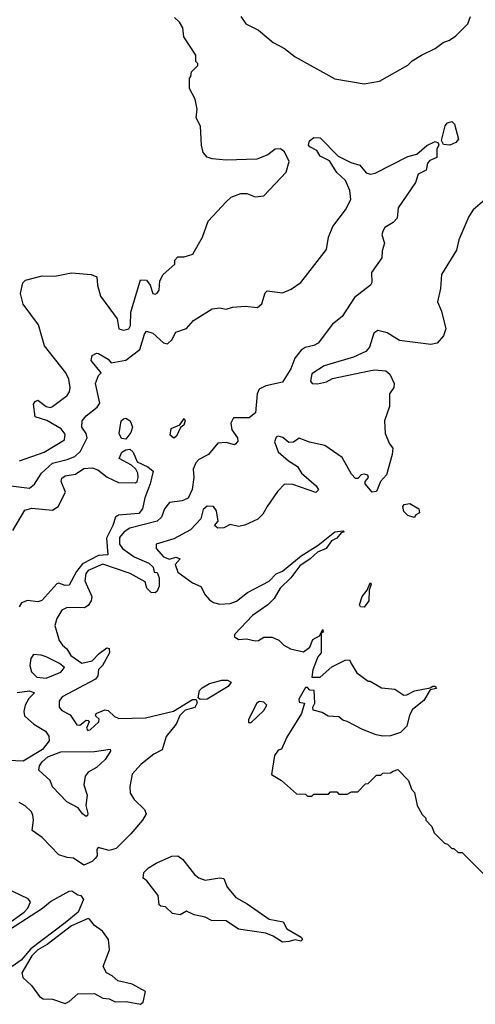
# Model space of a CAD drawing. Extents: x 2348354 to 2479840, y 460476 to 613653.
# Tile 268 of 305: x 2440958 to 2443138, y 570664 to 575375. Entities that reach past the tile are written whole.
import ezdxf

# ---------------------------------------------------------------- set-up
doc = ezdxf.new("R2010")
doc.units = 0

msp = doc.modelspace()

# ---------------------------------------------------------------- linework, layer by layer
at = {"layer": '0CON05XD'}
for points in [[(2440956.7, 573265), (2441075, 573305.6), (2441172.5, 573365), (2441175, 573392.5), (2441156.8, 573416.8), (2441087.9, 573457.9), (2441032, 573475), (2441024.3, 573535), (2441031.8, 573548.2), (2441045, 573554.2), (2441085, 573524.3), (2441105, 573520), (2441115, 573524), (2441185, 573576.7), (2441196.2, 573595), (2441199.2, 573615), (2441192, 573655), (2441178, 573685), (2441075.7, 573815), (2441047.1, 573915), (2440974.1, 574014.1), (2440961.2, 574065), (2440972.5, 574115), (2440985, 574128), (2441065, 574150), (2441125, 574147.5), (2441205, 574163.1), (2441300, 574155), (2441326.7, 574145), (2441330, 574105), (2441345, 574052.5), (2441423.6, 573943.6), (2441432.5, 573895), (2441455, 573890), (2441480, 573895), (2441488.2, 573911.8), (2441489.4, 573975), (2441535, 574130), (2441565, 574128.8), (2441582, 574105), (2441594.2, 574065), (2441605, 574061.2), (2441615, 574066.7), (2441625, 574080), (2441627.5, 574125), (2441644.2, 574155.8), (2441700, 574205), (2441700, 574225), (2441715, 574240), (2441745, 574240), (2441786.4, 574253.6), (2441832.5, 574335), (2441859.3, 574410.7), (2441945, 574502.5), (2441970, 574525), (2442015, 574542.5), (2442045, 574542.5), (2442085, 574527.5), (2442125, 574532.5), (2442232.5, 574645), (2442246.4, 574696.4), (2442225, 574742.5), (2442205, 574756.2), (2442180, 574755), (2442145, 574727.5), (2442093, 574707), (2441945, 574702.5), (2441878.3, 574708.3), (2441855, 574717.5), (2441835, 574740), (2441826.7, 574775), (2441823.3, 574865), (2441802.5, 574905), (2441807, 574947), (2441797.5, 574995), (2441770, 575045), (2441770, 575095), (2441777, 575103), (2441780, 575125), (2441810, 575155), (2441810, 575165), (2441800, 575175), (2441800, 575205), (2441743, 575293), (2441737.5, 575335), (2441723, 575363), (2441697.5, 575385)], [(2442015, 575390), (2442040, 575355), (2442100, 575325), (2442170, 575265), (2442225, 575237.5), (2442276.4, 575196.4), (2442465, 575092.5), (2442605, 575067.5), (2442679.3, 575080.7), (2442815, 575157.5), (2442835, 575177.5), (2442880, 575205), (2442945, 575237.5), (2442983.9, 575266.1), (2443013.6, 575276.4), (2443045, 575297.5), (2443102.5, 575355), (2443115, 575390)], [(2443015, 574773.8), (2442985, 574777.5), (2442976.2, 574796.2), (2442993.5, 574866.5), (2443005, 574880.6), (2443025, 574887.1), (2443038.6, 574875), (2443057.5, 574802.5), (2443043.6, 574786.4), (2443015, 574773.8)], [(2440915, 573145.4), (2441005, 573133.3), (2441027.8, 573152.2), (2441062.2, 573205), (2441115, 573252.7), (2441185, 573270.7), (2441221.4, 573285), (2441249.1, 573310.9), (2441280, 573375), (2441275.6, 573395), (2441255.5, 573425), (2441256.7, 573455), (2441275, 573480), (2441328.9, 573521.1), (2441340.3, 573539.7), (2441320.8, 573635), (2441335, 573672.5), (2441347.5, 573685), (2441299.2, 573745), (2441305, 573768.8), (2441325, 573780), (2441335, 573777.5), (2441380.5, 573750.5), (2441395, 573732.5), (2441465, 573746.2), (2441533.1, 573796.9), (2441555, 573870), (2441565, 573883.8), (2441595, 573875.6), (2441645, 573828.8), (2441665, 573823.3), (2441685, 573843.8), (2441705, 573880), (2441755, 573897.5), (2441788.8, 573935), (2441878.3, 573991.7), (2441914.1, 573995.9), (2441945, 573990), (2441975, 574000), (2442035.9, 574004.1), (2442095, 573997.1), (2442115.4, 574014.6), (2442132.7, 574067.3), (2442142.3, 574077.7), (2442215, 574067.5), (2442256.2, 574085), (2442302.4, 574117.6), (2442425.5, 574274.5), (2442435.8, 574334.2), (2442455.8, 574385), (2442516, 574465), (2442541.2, 574515), (2442536.8, 574556.8), (2442515.8, 574605), (2442475, 574642.9), (2442439.6, 574699.6), (2442395, 574722.5), (2442379.4, 574749.4), (2442345.8, 574765.8), (2442338.8, 574775), (2442344.3, 574795.7), (2442365, 574810.8), (2442395, 574809.4), (2442481.1, 574721.1), (2442541.5, 574691.5), (2442585, 574678.9), (2442615, 574642), (2442635, 574635.8), (2442659.1, 574640.9), (2442815, 574720.8), (2442858.3, 574731.7), (2442905, 574773.3), (2442945, 574791.2), (2442960, 574785), (2442962.5, 574775), (2442953.9, 574756.1), (2442954.1, 574715.9), (2442919.4, 574700.6), (2442908.8, 574688.8), (2442902.5, 574655), (2442864.5, 574635.5), (2442851.1, 574595), (2442768.8, 574475), (2442764, 574425), (2442745, 574404), (2442705, 574380), (2442695, 574362.5), (2442690, 574345), (2442703.3, 574305), (2442691.7, 574268.3), (2442690, 574235), (2442641.4, 574165), (2442641.9, 574118.1), (2442635.8, 574104.2), (2442560, 574045), (2442500, 573955), (2442455, 573917.5), (2442385, 573827.5), (2442364.6, 573815.4), (2442323.4, 573806.6), (2442305, 573794.3), (2442274.7, 573755.3), (2442254.3, 573705), (2442215, 573641.2), (2442135, 573622.5), (2442103.4, 573606.6), (2442093.1, 573585), (2442085.7, 573494.3), (2442055, 573469.2), (2441980.7, 573469.3), (2441968.1, 573445), (2441973.2, 573413.2), (2442000, 573375), (2442001.2, 573358.8), (2441992.5, 573345), (2441985, 573340), (2441945, 573351.9), (2441905, 573348.6), (2441860.6, 573295), (2441815, 573270.4), (2441799.6, 573255), (2441787.1, 573225), (2441791.5, 573185), (2441782.2, 573127.8), (2441763.8, 573085), (2441735, 573073.3), (2441674.6, 573065.4), (2441650.8, 573035), (2441636, 572995), (2441616, 572975), (2441485, 572942.1), (2441456.7, 572925), (2441435, 572897.5), (2441435, 572866.2), (2441449.5, 572845), (2441504.8, 572804.8), (2441574.8, 572774.8), (2441595.8, 572755), (2441601.7, 572731.7), (2441615, 572730), (2441625.6, 572705), (2441625.6, 572665), (2441615, 572640), (2441605, 572633.1), (2441586.7, 572635), (2441566.2, 572655), (2441557.5, 572685), (2441485.5, 572725), (2441355, 572769.8), (2441285, 572740), (2441273.4, 572725), (2441269.4, 572690.6), (2441302.2, 572615), (2441300, 572595), (2441285, 572571.4), (2441268.3, 572561.7), (2441185, 572562.5), (2441159.5, 572550.5), (2441135, 572510), (2441125.9, 572475.9), (2441146.9, 572405), (2441162, 572382), (2441183.8, 572365), (2441202.2, 572332.2), (2441255, 572296), (2441305, 572307.5), (2441337.3, 572342.7), (2441375, 572370), (2441386.1, 572366.1), (2441388, 572345), (2441354.1, 572285.9), (2441334.1, 572265.9), (2441332, 572235), (2441320, 572220), (2441160.8, 572135), (2441146.9, 572115), (2441146.2, 572085), (2441159.2, 572069.2), (2441199.8, 572049.8), (2441230.5, 572000.5), (2441245, 572000), (2441275, 572023.3), (2441285, 572022.5), (2441290, 572015), (2441276.7, 571985), (2441284.1, 571974.1), (2441295, 571976.7), (2441336.2, 572015), (2441337.7, 572027.7), (2441320, 572045), (2441323.3, 572055), (2441365, 572073.8), (2441380.5, 572070.5), (2441410.9, 572040.9), (2441431.4, 572031.4), (2441560, 572035), (2441692.8, 572067.2), (2441785, 572122), (2441802.5, 572122.5), (2441806.7, 572106.7), (2441795, 572083.8), (2441749.3, 572070.7), (2441723.9, 572046.1), (2441706, 572005), (2441658.6, 571945), (2441638.7, 571881.3), (2441598.9, 571861.1), (2441537.7, 571812.3), (2441495.5, 571765), (2441484.2, 571705.8), (2441486, 571675), (2441505, 571643.3), (2441555, 571596.7), (2441562.5, 571575), (2441545.6, 571545), (2441489.8, 571480.2), (2441419.7, 571410.3), (2441385, 571400), (2441332.5, 571415), (2441326.7, 571405), (2441328.8, 571375), (2441318.8, 571361.2), (2441305, 571346.7), (2441265, 571330), (2441215, 571363.3), (2441185, 571366.2), (2441145, 571380), (2441065, 571462.5), (2441016.7, 571495), (2441024.3, 571545), (2441019.7, 571569.7), (2441013.8, 571585), (2440984.4, 571614.4), (2440955, 571629.4)], [(2443195, 574522.5), (2443127.5, 574465), (2443106.4, 574433.6), (2443058.3, 574321.7), (2443047.7, 574272.3), (2442976.2, 574155), (2442970.7, 574089.3), (2442956.7, 574025), (2442975, 573980), (2442996.2, 573895), (2442985, 573862.5), (2442955, 573827.5), (2442925, 573820), (2442775, 573840), (2442715, 573876), (2442671.7, 573888.3), (2442651.2, 573875), (2442631.7, 573808.3), (2442613.2, 573786.8), (2442555, 573760), (2442415, 573718), (2442355, 573680), (2442348.8, 573645), (2442357.5, 573635), (2442382.3, 573632.3), (2442425, 573642), (2442455, 573658.8), (2442630, 573695)], [(2442630, 573695), (2442655, 573700), (2442710, 573695), (2442728.3, 573678.3), (2442750, 573635), (2442747.5, 573615), (2442727.5, 573585), (2442726.4, 573523.6), (2442703.3, 573455), (2442706.7, 573395), (2442727.5, 573345), (2442742.5, 573325), (2442740, 573295), (2442712.5, 573197.5), (2442684.3, 573165), (2442665, 573117.5), (2442643.9, 573113.9), (2442610, 573155), (2442610, 573165), (2442626.2, 573185), (2442622.5, 573195), (2442605, 573201.2), (2442592, 573198), (2442575, 573180), (2442565, 573180), (2442545, 573200), (2442499.7, 573279.7), (2442418.3, 573338.3), (2442343.9, 573353.9), (2442295, 573372.5), (2442267, 573353), (2442245, 573352.5), (2442216.1, 573376.1), (2442195, 573382.5), (2442185, 573377.5), (2442176.2, 573355), (2442195, 573307.5), (2442243.3, 573265), (2442287, 573237), (2442305.8, 573205), (2442376.2, 573145), (2442386.7, 573125), (2442375, 573113.3), (2442265, 573150.9), (2442225, 573152), (2442191.7, 573118.3), (2442141.2, 573045), (2442120.7, 573009.3), (2442097.5, 572985), (2442035, 572956.7), (2442005, 572950), (2441965, 572960), (2441935, 572943.3), (2441905, 572942.5), (2441890, 572955), (2441907.5, 572975), (2441900, 573025), (2441885.6, 573045.6), (2441855, 573048.1), (2441835, 573031.2), (2441823.8, 572986.2), (2441775.6, 572934.4), (2441695, 572890.6), (2441610, 572865), (2441611.2, 572845), (2441646, 572805), (2441675, 572794), (2441705, 572803.3), (2441725.9, 572795.9), (2441701.4, 572768.6), (2441715, 572731.2), (2441785, 572680), (2441825, 572663.3), (2441845, 572622.5), (2441865, 572600), (2441885, 572586.7), (2441915, 572578.8), (2441965, 572581.4), (2441995, 572592.5), (2442047.5, 572635), (2442151.4, 572688.6), (2442185, 572722.9), (2442215, 572736.4), (2442305, 572809.4), (2442385, 572860), (2442465, 572924), (2442505, 572930), (2442510, 572925), (2442495, 572920), (2442475, 572894), (2442448.8, 572881.2), (2442423.3, 572845), (2442382.7, 572827.3), (2442348, 572795), (2442297.9, 572762.1), (2442254.5, 572705), (2442203.1, 572655), (2442175, 572605.7), (2442144.5, 572575.5), (2442072.2, 572525), (2441987.5, 572435), (2441983.6, 572423.6), (2442005, 572410), (2442043, 572413), (2442085, 572403.3), (2442100, 572405), (2442125, 572420), (2442165, 572420), (2442197, 572407), (2442221.7, 572381.7), (2442252.5, 572365), (2442315, 572351.2), (2442345, 572373.3), (2442360.5, 572409.5), (2442392.5, 572427.5), (2442407.5, 572457.5), (2442410, 572445), (2442400, 572440), (2442400, 572345), (2442384.1, 572325.9), (2442360, 572265), (2442355, 572230), (2442395, 572230), (2442451.7, 572278.3), (2442515, 572310), (2442535, 572312.5), (2442544, 572294), (2442570, 572250), (2442625, 572210), (2442635, 572210), (2442688.3, 572178.3), (2442751.7, 572171.7), (2442795, 572143.3), (2442810, 572145), (2442846.1, 572163.9), (2442921.7, 572178.3), (2442933.6, 572186.4), (2442945, 572186.2), (2442952.5, 572175), (2442921.7, 572168.3), (2442891.9, 572118.1), (2442837.5, 572075), (2442823, 572047), (2442810, 571995), (2442780, 571965), (2442731.7, 571948.3), (2442695, 571947.5), (2442663, 571953), (2442598.3, 571978.3), (2442525, 572017.5), (2442503, 572023), (2442485, 572040), (2442433, 572043), (2442405, 572060), (2442361.7, 572071.7), (2442360, 572085), (2442370, 572105), (2442366.2, 572165), (2442345, 572167.5), (2442335, 572180), (2442325, 572180), (2442293.3, 572123.3), (2442295, 572110), (2442320, 572105), (2442306.7, 572055), (2442235, 571942.5), (2442210, 571885), (2442195, 571880), (2442176.2, 571855), (2442163, 571763), (2442210, 571735), (2442281.7, 571671.7), (2442325, 571670), (2442335, 571660), (2442355, 571660), (2442365, 571670), (2442435, 571670), (2442445, 571680), (2442475, 571680), (2442485, 571670), (2442525, 571670), (2442545, 571680), (2442575, 571680), (2442611.7, 571718.3), (2442625, 571720), (2442665, 571760), (2442685, 571760), (2442695, 571770), (2442731.7, 571771.7), (2442745, 571780), (2442767, 571787), (2442817.5, 571735), (2442833, 571693), (2442847, 571677), (2442860, 571615), (2442883, 571573), (2442900, 571555), (2442900, 571545), (2442930, 571515), (2442940, 571485), (2442990, 571435), (2443005, 571430), (2443025, 571410), (2443035, 571410), (2443055, 571390), (2443075, 571390), (2443220, 571245)], [(2441465, 573367.5), (2441445, 573370.8), (2441433.8, 573395), (2441443.5, 573455), (2441454.1, 573465.9), (2441465, 573467.7), (2441485.7, 573455.7), (2441497.1, 573425), (2441489.8, 573400.2), (2441465, 573367.5)], [(2441695, 573372.5), (2441677.7, 573387.7), (2441681.7, 573418.3), (2441723.3, 573436.7), (2441745, 573467.5), (2441750, 573455), (2441742.5, 573435), (2441726.7, 573423.3), (2441708.3, 573381.7), (2441695, 573372.5)], [(2440925, 572931.2), (2440982, 573028), (2441015, 573037.7), (2441115, 573028.6), (2441142, 573045), (2441177.5, 573115), (2441155.5, 573165), (2441159.2, 573180.8), (2441175, 573191.8), (2441225, 573200), (2441265, 573227.8), (2441305, 573230), (2441331.1, 573221.1), (2441375.5, 573185.5), (2441430.7, 573160.7), (2441510.9, 573159.1), (2441520, 573165), (2441524.4, 573185), (2441523.1, 573205), (2441513.6, 573223.6), (2441493.3, 573243.3), (2441433.8, 573275), (2441446.2, 573305), (2441465, 573317.5), (2441485, 573320), (2441501.1, 573305), (2441519.4, 573259.4), (2441570.8, 573235), (2441596.2, 573215), (2441582.5, 573155), (2441556.7, 573086.7), (2441544.5, 573035), (2441527.9, 573012.1), (2441430, 573005), (2441415.8, 572995), (2441404, 572955), (2441372.4, 572895), (2441380, 572815), (2441335, 572811.1), (2441258.2, 572771.8), (2441229, 572735), (2441195, 572669.1), (2441175, 572667.9), (2441145, 572679.2), (2441135, 572676.2), (2441063.7, 572596.4), (2441045, 572589.2), (2440995, 572595.4), (2440966.9, 572585), (2440954.6, 572565)], [(2442845, 572992.5), (2442815, 573002.5), (2442795, 573022.5), (2442791.2, 573045), (2442797.5, 573055), (2442825, 573060), (2442867.5, 573035), (2442870, 573015), (2442853.6, 573006.4), (2442845, 572992.5)], [(2442605, 572563.8), (2442587.5, 572565), (2442583.9, 572576.1), (2442596.7, 572615), (2442620, 572645), (2442635, 572680), (2442640, 572675), (2442630, 572645), (2442627.5, 572595), (2442605, 572563.8)], [(2441085, 572224.5), (2441155, 572252.5), (2441172.5, 572275), (2441147.5, 572295), (2441085, 572325.8), (2441060, 572335), (2441022.9, 572337.1), (2441011.7, 572318.3), (2441005.8, 572285), (2441014, 572255), (2441039.3, 572229.3), (2441085, 572224.5)], [(2441821.7, 572121.7), (2441811.2, 572131.2), (2441817.3, 572165), (2441831.2, 572178.8), (2441865, 572199.1), (2441925, 572215.4), (2441952.5, 572215), (2441968.8, 572205), (2441955, 572184.4), (2441855, 572123.3), (2441821.7, 572121.7)], [(2440945, 572155.6), (2441005, 572164.5), (2441029.2, 572155), (2441002, 572128), (2440984.2, 572095.8), (2440978.2, 572065), (2440981.4, 572045), (2441024.6, 572004.6), (2441081.2, 571971.2), (2441097.3, 571947.3), (2441098.1, 571925), (2441066.2, 571883.8), (2440975, 571826.7), (2440862.3, 571832.3)], [(2442051.7, 572011.7), (2442065, 572012.5), (2442125, 572070), (2442140, 572095), (2442125, 572110), (2442105, 572112.5), (2442092.5, 572105), (2442053, 572027), (2442051.7, 572011.7)], [(2441275, 571563.3), (2441258.8, 571575), (2441238, 571605), (2441183.1, 571633.1), (2441114.5, 571704.5), (2441104.2, 571735), (2441049.4, 571785), (2441052.7, 571805), (2441065.3, 571825), (2441092.2, 571847.8), (2441155, 571872.2), (2441315, 571873.8), (2441390, 571885), (2441392.5, 571875), (2441366.7, 571835), (2441325, 571796.5), (2441285, 571774.2), (2441271.4, 571755), (2441264.4, 571714.4), (2441280, 571665), (2441274.3, 571615), (2441283.3, 571576.7), (2441282.5, 571567.5), (2441275, 571563.3)], [(2442215, 570960.8), (2442170.6, 570990.6), (2442135, 571004.3), (2442005, 571023.8), (2441945, 571062.9), (2441875.6, 571065.6), (2441845, 571081.4), (2441792.5, 571092.5), (2441755, 571110), (2441725, 571092.5), (2441688.3, 571098.3), (2441655, 571130), (2441633, 571133), (2441625, 571140), (2441620, 571185), (2441566.2, 571255), (2441548.3, 571268.3), (2441550.9, 571295), (2441573.3, 571316.7), (2441610.5, 571339.5), (2441685, 571373.1), (2441713.9, 571373.9), (2441737.7, 571357.7), (2441793.3, 571285), (2441815, 571268.8), (2441845, 571258.8), (2441915, 571270), (2441935, 571266.2), (2441950, 571225), (2441991.2, 571175), (2442046.7, 571145), (2442151.7, 571071.7), (2442218.6, 571058.6), (2442236.2, 571025), (2442305, 570986.2), (2442310, 570975), (2442303, 570967), (2442275, 570973.3), (2442245, 570964.3), (2442215, 570960.8)], [(2440865, 571038.4), (2440895, 571044.8), (2440979.3, 571105), (2440996.2, 571125), (2441008.8, 571155), (2440998.3, 571168.3), (2440925, 571203.8), (2440865, 571216.7), (2440827.5, 571235), (2440802.5, 571265), (2440803, 571277), (2440817, 571293), (2440816.7, 571305), (2440785, 571340), (2440775, 571330), (2440763.3, 571296.7), (2440743.3, 571285), (2440708.8, 571231.2), (2440701.4, 571205), (2440704.4, 571175), (2440755, 571117.8), (2440795, 571093.1), (2440825, 571054.6), (2440865, 571038.4)], [(2440908.4, 571021.6), (2441066, 571124), (2441105, 571155.9), (2441195, 571205.7), (2441206.4, 571206.4), (2441235, 571187.5), (2441250, 571185), (2441262.5, 571165), (2441238.1, 571105), (2441175, 571053.5), (2441011, 570929), (2440965, 570875.7), (2440922.1, 570845)], [(2441535, 570664.3), (2441548.8, 570675), (2441560, 570725), (2441495, 570760.6), (2441426.7, 570776.7), (2441400.7, 570800.7), (2441372.5, 570815), (2441357.5, 570845), (2441388, 570925), (2441382, 570975), (2441354.2, 571014.2), (2441315, 571042), (2441292.3, 571072.3), (2441285, 571074.2), (2441205, 571039.6), (2441089, 570951), (2441043.9, 570925), (2441015, 570896.9), (2440967.3, 570815), (2440972.4, 570792.4), (2441014.2, 570755), (2441051.7, 570701.7), (2441070.3, 570690.3), (2441115, 570688.1), (2441175, 570668.6), (2441195, 570677.5), (2441235, 570714), (2441315, 570716.2), (2441355, 570694), (2441385, 570691.2), (2441415, 570675.7), (2441467.3, 570677.3), (2441535, 570664.3)]]:
    msp.add_lwpolyline(points, dxfattribs=at)

doc.saveas('drawing.dxf')
